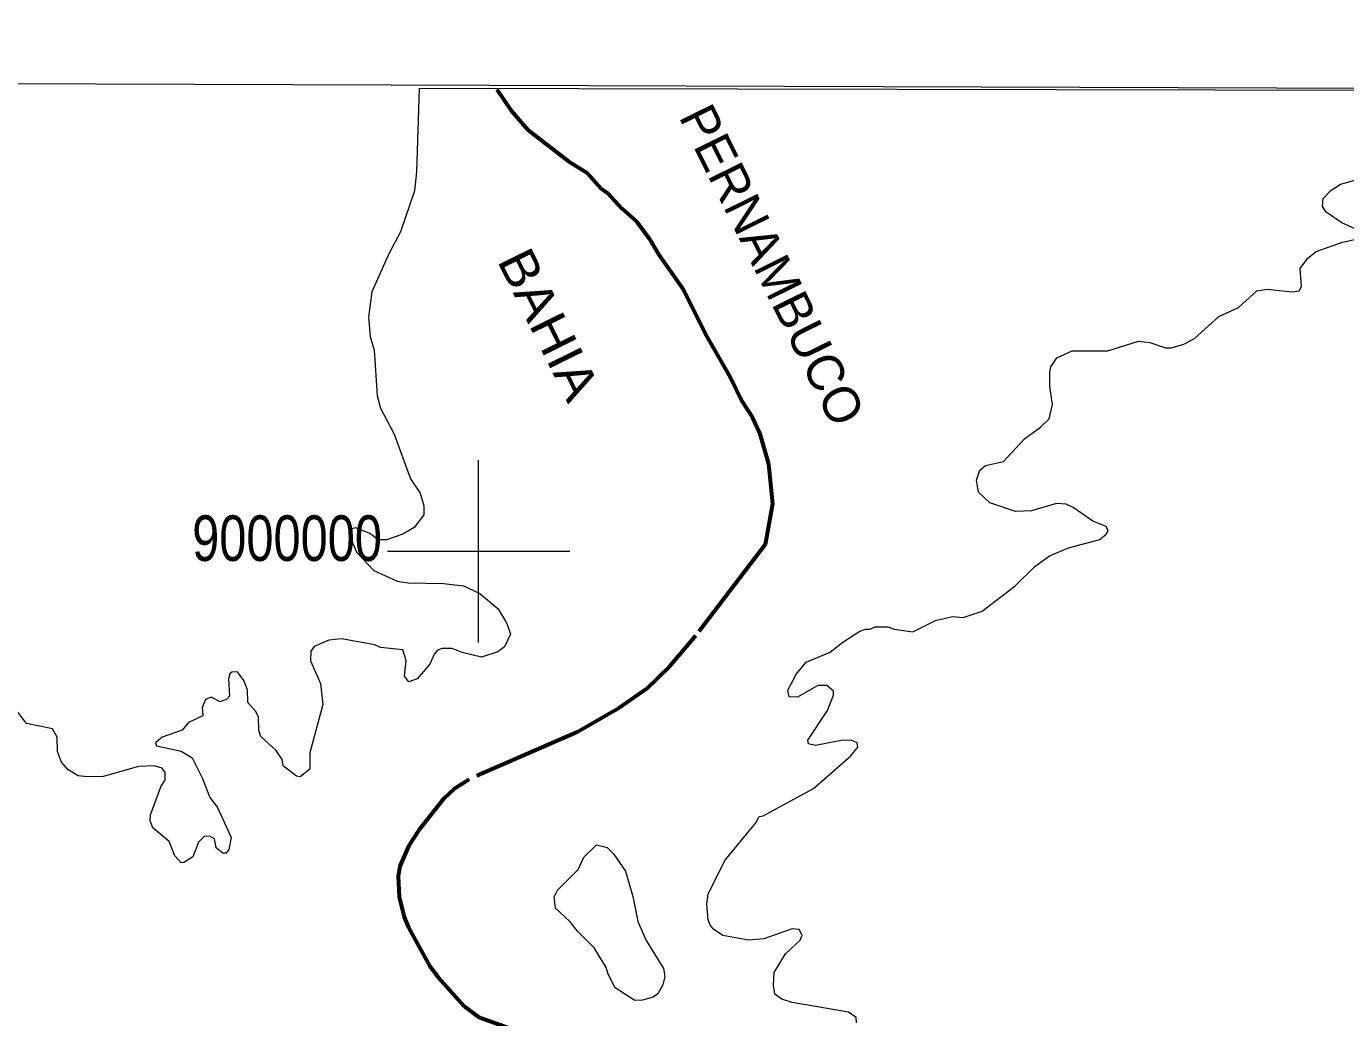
# Model space of a CAD drawing. Extents: x -1643653 to 4543381, y 1624270 to 13878484.
# Drawn here: x 570038 to 584514, y 8994882 to 9005760 of the extents above; entities that cross this region are included whole.
import ezdxf
from ezdxf.enums import TextEntityAlignment as Align

# ---------------------------------------------------------------- set-up
doc = ezdxf.new("R2010")
doc.units = 0
doc.header["$LTSCALE"] = 200
doc.linetypes.add('LONG_DASH_SHORT_DASH', pattern=[9.9, 6, -1.2, 1.5, -1.2])
for name, color, linetype, lineweight in [('1', 7, 'Continuous', 13), ('2', 7, 'Continuous', 13), ('25', 7, 'Continuous', 13), ('60', 7, 'Continuous', 13), ('7', 7, 'LONG_DASH_SHORT_DASH', 60)]:
    doc.layers.add(name, color=color, linetype=linetype, lineweight=lineweight)
doc.layers.add('42', color=7, linetype='Continuous')
doc.layers.add('47', color=7, linetype='Continuous')

msp = doc.modelspace()

# ---------------------------------------------------------------- linework, layer by layer
at = {"layer": '1'}
msp.add_lwpolyline([(565303.2, 9005146.6), (664889.8, 9004806.7), (719872.1, 9004543.9), (790635.8, 9004109)], dxfattribs=at)
at = {"layer": '2'}
for p, q in [((575000, 8999000), (575000, 9001000)), ((574000, 9000000), (576000, 9000000))]:
    msp.add_line(p, q, dxfattribs=at)
at = {"layer": '25'}
msp.add_line((587296.7, 9005052), (574348.1, 9005079.3), dxfattribs=at)
for points in [[(574348.1, 9005079.3), (574317.4, 9004163), (574295.7, 9003956), (574144.4, 9003506.6), (574014.7, 9003264.2), (573829.1, 9002845.8), (573792.1, 9002568.4), (573811.5, 9002356.8), (573854.8, 9002205), (573887.2, 9001708), (573923.9, 9001569.9), (574075.2, 9001284.5), (574252.7, 9000793.7), (574360.6, 9000635.8), (574399.5, 9000497.4), (574399.6, 9000400.4), (574293.6, 9000261.8), (574170.4, 9000188.3), (573989.5, 9000125.8), (573897.6, 9000125.8), (573807.4, 9000194.6), (573651.6, 9000255.2), (573610.4, 9000246.4), (573582.4, 9000173.4), (573662.4, 8999991.6), (573850.3, 8999788.5), (574105.5, 8999671.6), (574225.9, 8999652.2), (574616, 8999647.8), (574834.5, 8999622.2), (575013.7, 8999535.3), (575214.5, 8999368.9), (575311.9, 8999208.8), (575350.7, 8999090.1), (575283.8, 8998949.8), (575211.7, 8998895.2), (575030.5, 8998839.4), (574820.5, 8998888.6), (574709.3, 8998932.6), (574600.8, 8998934.5), (574550.9, 8998912.8), (574512, 8998871.7), (574467, 8998760.2), (574328, 8998599.3), (574233.6, 8998567), (574187.8, 8998629.6), (574204.6, 8998800.2), (574169.9, 8998917.3), (573924.2, 8998943.1), (573861.2, 8998973.3), (573495.9, 8999038.2), (573357.6, 8999025.2), (573195.7, 8998954), (573160.9, 8998904.1), (573154.4, 8998796.3), (573264.6, 8998547.5), (573290.5, 8998318.6), (573147.9, 8997786.5), (573147.7, 8997610.4), (573041.5, 8997523.5), (573000.7, 8997531.6), (572856.3, 8997643.8), (572845.2, 8997713), (572780.5, 8997814.4), (572609.7, 8997966), (572588, 8998037.6), (572585.8, 8998184.3), (572553.4, 8998244.8), (572469.1, 8998340), (572464.8, 8998478.1), (572423.8, 8998581.8), (572354.7, 8998677), (572291.7, 8998674.9), (572271.2, 8998655.2), (572257.2, 8998599.6), (572268, 8998409.4), (572236.1, 8998375.1), (572164.3, 8998348.7), (572065.1, 8998398.3), (572002.4, 8998374.6), (571967.6, 8998284), (571974, 8998195.7), (571816.4, 8998119.6), (571747.1, 8998035.2), (571528.9, 8997959.6), (571454.6, 8997898.7), (571466.8, 8997864.9), (571737.3, 8997804.6), (571855.7, 8997734.5), (571967.5, 8997514.1), (572052.2, 8997299.3), (572136.7, 8997188.2), (572285.2, 8996857.2), (572259.3, 8996727.3), (572229.1, 8996686.3), (572195.3, 8996686.2), (572121.1, 8996746.8), (572103.5, 8996844.1), (572051.6, 8996874.3), (571987.6, 8996870.2), (571987.6, 8996870.2)], [(574348.1, 9005079.3), (574317.4, 9004163), (574295.7, 9003956), (574144.4, 9003506.6), (574014.7, 9003264.2), (573829.1, 9002845.8), (573792.1, 9002568.4), (573811.5, 9002356.8), (573854.8, 9002205), (573887.2, 9001708), (573923.9, 9001569.9), (574075.2, 9001284.5), (574252.7, 9000793.7), (574360.6, 9000635.8), (574399.5, 9000497.4), (574399.6, 9000400.4), (574293.6, 9000261.8), (574170.4, 9000188.3), (573989.5, 9000125.8), (573897.6, 9000125.8), (573807.4, 9000194.6), (573651.6, 9000255.2), (573610.4, 9000246.4), (573582.4, 9000173.4), (573662.4, 8999991.6), (573850.3, 8999788.5), (574105.5, 8999671.6), (574225.9, 8999652.2), (574616, 8999647.8), (574834.5, 8999622.2), (575013.7, 8999535.3), (575214.5, 8999368.9), (575311.9, 8999208.8), (575350.7, 8999090.1), (575283.8, 8998949.8), (575211.7, 8998895.2), (575030.5, 8998839.4), (574820.5, 8998888.6), (574709.3, 8998932.6), (574600.8, 8998934.5), (574550.9, 8998912.8), (574512, 8998871.7), (574467, 8998760.2), (574328, 8998599.3), (574233.6, 8998567), (574187.8, 8998629.6), (574204.6, 8998800.2), (574169.9, 8998917.3), (573924.2, 8998943.1), (573861.2, 8998973.3), (573495.9, 8999038.2), (573357.6, 8999025.2), (573195.7, 8998954), (573160.9, 8998904.1), (573154.4, 8998796.3), (573264.6, 8998547.5), (573290.5, 8998318.6), (573147.9, 8997786.5), (573147.7, 8997610.4), (573041.5, 8997523.5), (573000.7, 8997531.6), (572856.3, 8997643.8), (572845.2, 8997713), (572780.5, 8997814.4), (572609.7, 8997966), (572588, 8998037.6), (572585.8, 8998184.3), (572553.4, 8998244.8), (572469.1, 8998340), (572464.8, 8998478.1), (572423.8, 8998581.8), (572354.7, 8998677), (572291.7, 8998674.9), (572271.2, 8998655.2), (572257.2, 8998599.6), (572268, 8998409.4), (572236.1, 8998375.1), (572164.3, 8998348.7), (572065.1, 8998398.3), (572002.4, 8998374.6), (571967.6, 8998284), (571974, 8998195.7), (571816.4, 8998119.6), (571747.1, 8998035.2), (571528.9, 8997959.6), (571454.6, 8997898.7), (571466.8, 8997864.9), (571737.3, 8997804.6), (571855.7, 8997734.5), (571967.5, 8997514.1), (572052.2, 8997299.3), (572136.7, 8997188.2), (572285.2, 8996857.2), (572259.3, 8996727.3), (572229.1, 8996686.3), (572195.3, 8996686.2), (572121.1, 8996746.8), (572103.5, 8996844.1), (572051.6, 8996874.3), (571987.6, 8996870.2)], [(584658.6, 9003520.2), (584473.2, 9003604), (584302.8, 9003722.6), (584259.5, 9003783.3), (584268.2, 9003872.1), (584354.7, 9003962.9), (584458.5, 9004027.7), (584711.2, 9004098.9)], [(584658.6, 9003520.2), (584473.2, 9003604), (584302.8, 9003722.6), (584259.5, 9003783.3), (584268.2, 9003872.1), (584354.7, 9003962.9), (584458.5, 9004027.7), (584711.2, 9004098.9)], [(578829.1, 8998253.7), (578829.1, 8998253.7), (578893.5, 8998421.2), (578896, 8998462.9), (578820.3, 8998527.9), (578723.1, 8998528), (578498.5, 8998400.6), (578409.9, 8998402.6), (578394.5, 8998476.1), (578489.6, 8998655.6), (578593.2, 8998782.9), (578859, 8998891.1), (578995.7, 8999003.7), (579185.5, 8999124.5), (579245.2, 8999145.9), (579291.8, 8999144.2), (579351.3, 8999169.6), (579492.4, 8999170), (579561.6, 8999144.2), (579767.2, 8999116.1), (580013.9, 8999239.3), (580201.7, 8999282.4), (580318.7, 8999271.8), (580526.2, 8999343.3), (580889.2, 8999621.9), (581105.3, 8999831.3), (581265.1, 8999950.3), (581472.9, 9000039.1), (581818.5, 9000129.8), (581887.7, 9000186), (581907.3, 9000221.2), (581887.7, 9000272.6), (581740.7, 9000331.1), (581525, 9000480), (581446.9, 9000516.8), (581343.2, 9000525.5), (581066.4, 9000443.4), (580893.5, 9000437), (580608.7, 9000531.7), (580484.7, 9000649.6), (580463.4, 9000778.4), (580500.2, 9000888.6), (580562.8, 9000942.6), (580759.6, 9000984), (580990.8, 9001234.6), (581168, 9001360), (581260.1, 9001451.7), (581298.8, 9001611), (581269.7, 9001811.5), (581267.5, 9001967.7), (581280.6, 9002023.8), (581345.4, 9002123), (581515.4, 9002200.7), (581905.2, 9002198.8), (582242.4, 9002304.6), (582365.5, 9002291.2), (582536.5, 9002231.2), (582601.1, 9002231.2), (582739.9, 9002272.4), (582854.4, 9002335.1), (583124.7, 9002577.1), (583340.8, 9002674.5), (583541.9, 9002858.1), (583651.7, 9002877.5), (583929.3, 9002846), (584004.2, 9002858.1), (584030.8, 9002904.2), (584017.3, 9003104.5), (584099.4, 9003216.9), (584192.4, 9003289.2), (584481.8, 9003391.9), (584629.6, 9003423.7)], [(578829.1, 8998253.7), (578829.1, 8998253.7), (578893.5, 8998421.2), (578896, 8998462.9), (578820.3, 8998527.9), (578723.1, 8998528), (578498.5, 8998400.6), (578409.9, 8998402.6), (578394.5, 8998476.1), (578489.6, 8998655.6), (578593.2, 8998782.9), (578859, 8998891.1), (578995.7, 8999003.7), (579185.5, 8999124.5), (579245.2, 8999145.9), (579291.8, 8999144.2), (579351.3, 8999169.6), (579492.4, 8999170), (579561.6, 8999144.2), (579767.2, 8999116.1), (580013.9, 8999239.3), (580201.7, 8999282.4), (580318.7, 8999271.8), (580526.2, 8999343.3), (580889.2, 8999621.9), (581105.3, 8999831.3), (581265.1, 8999950.3), (581472.9, 9000039.1), (581818.5, 9000129.8), (581887.7, 9000186), (581907.3, 9000221.2), (581887.7, 9000272.6), (581740.7, 9000331.1), (581525, 9000480), (581446.9, 9000516.8), (581343.2, 9000525.5), (581066.4, 9000443.4), (580893.5, 9000437), (580608.7, 9000531.7), (580484.7, 9000649.6), (580463.4, 9000778.4), (580500.2, 9000888.6), (580562.8, 9000942.6), (580759.6, 9000984), (580990.8, 9001234.6), (581168, 9001360), (581260.1, 9001451.7), (581298.8, 9001611), (581269.7, 9001811.5), (581267.5, 9001967.7), (581280.6, 9002023.8), (581345.4, 9002123), (581515.4, 9002200.7), (581905.2, 9002198.8), (582242.4, 9002304.6), (582365.5, 9002291.2), (582536.5, 9002231.2), (582601.1, 9002231.2), (582739.9, 9002272.4), (582854.4, 9002335.1), (583124.7, 9002577.1), (583340.8, 9002674.5), (583541.9, 9002858.1), (583651.7, 9002877.5), (583929.3, 9002846), (584004.2, 9002858.1), (584030.8, 9002904.2), (584017.3, 9003104.5), (584099.4, 9003216.9), (584192.4, 9003289.2), (584481.8, 9003391.9), (584629.6, 9003423.7)], [(571987.6, 8996870.2), (571926.5, 8996807.2), (571865.9, 8996647.3), (571765.8, 8996584.6), (571736.3, 8996582.5), (571667.1, 8996658.1), (571606.5, 8996815.9), (571427, 8996963.1), (571394.8, 8997042.6), (571399.2, 8997108.2), (571513.5, 8997414.5), (571561.1, 8997492.8), (571561.1, 8997570.3), (571528.4, 8997620.1), (571442, 8997643.9), (571269.3, 8997639.5), (570879.9, 8997529.3), (570707.2, 8997522.8), (570605.6, 8997535.8), (570495.4, 8997602.8), (570421.8, 8997687.3), (570378.7, 8997803.8), (570376.4, 8997959.5), (570326.5, 8998050.2), (570039.3, 8998110.8), (569862.2, 8998339.7)], [(571987.6, 8996870.2), (571926.5, 8996807.2), (571865.9, 8996647.3), (571765.8, 8996584.6), (571736.3, 8996582.5), (571667.1, 8996658.1), (571606.5, 8996815.9), (571427, 8996963.1), (571394.8, 8997042.6), (571399.2, 8997108.2), (571513.5, 8997414.5), (571561.1, 8997492.8), (571561.1, 8997570.3), (571528.4, 8997620.1), (571442, 8997643.9), (571269.3, 8997639.5), (570879.9, 8997529.3), (570707.2, 8997522.8), (570605.6, 8997535.8), (570495.4, 8997602.8), (570421.8, 8997687.3), (570378.7, 8997803.8), (570376.4, 8997959.5), (570326.5, 8998050.2), (570039.3, 8998110.8), (569862.2, 8998339.7)], [(579148.9, 8994826.5), (579144.5, 8994883.2), (579060.1, 8994943.9), (578441.8, 8995047.7), (578329.4, 8995084.5), (578249.8, 8995140.6), (578236.7, 8995240.2), (578245.4, 8995378.3), (578366.5, 8995580.6), (578530.6, 8995730.7), (578550, 8995787.2), (578517.8, 8995849.4), (578440.2, 8995858.2), (578130.8, 8995748), (577961.2, 8995733), (577680.9, 8995784.9), (577577.2, 8995854.1), (577540.6, 8995897.2), (577519, 8995958), (577506, 8996126), (577520.1, 8996237.3), (577700.6, 8996606.2), (578044.1, 8997021.1), (578079, 8997088.2), (578122.3, 8997097.1), (578675.5, 8997397.4), (579083.3, 8997753.4), (579161.9, 8997851.6), (579155.2, 8997899), (579090.3, 8997927), (578978.2, 8997924.9), (578697.2, 8997866.6), (578621.6, 8997888.2), (578612.9, 8997926.9), (578829.1, 8998253.7)], [(579148.9, 8994826.5), (579144.5, 8994883.2), (579060.1, 8994943.9), (578441.8, 8995047.7), (578329.4, 8995084.5), (578249.8, 8995140.6), (578236.7, 8995240.2), (578245.4, 8995378.3), (578366.5, 8995580.6), (578530.6, 8995730.7), (578550, 8995787.2), (578517.8, 8995849.4), (578440.2, 8995858.2), (578130.8, 8995748), (577961.2, 8995733), (577680.9, 8995784.9), (577577.2, 8995854.1), (577540.6, 8995897.2), (577519, 8995958), (577506, 8996126), (577520.1, 8996237.3), (577700.6, 8996606.2), (578044.1, 8997021.1), (578079, 8997088.2), (578122.3, 8997097.1), (578675.5, 8997397.4), (579083.3, 8997753.4), (579161.9, 8997851.6), (579155.2, 8997899), (579090.3, 8997927), (578978.2, 8997924.9), (578697.2, 8997866.6), (578621.6, 8997888.2), (578612.9, 8997926.9), (578829.1, 8998253.7)]]:
    msp.add_lwpolyline(points, dxfattribs=at)
msp.add_lwpolyline([(576838, 8995728.5), (577030.4, 8995421.6), (577043.3, 8995335.1), (577023.9, 8995242.1), (576967.8, 8995145.1), (576915.8, 8995106), (576799.1, 8995073.5), (576714.8, 8995068.6), (576498.8, 8995207.4), (576421.1, 8995358), (576401.5, 8995430.7), (576267.3, 8995648.5), (576085.6, 8995830.3), (576000.3, 8995938.5), (575843.7, 8996083.1), (575828.5, 8996208.2), (575867.5, 8996280), (576094.2, 8996506.7), (576156.7, 8996642.5), (576293.1, 8996778.9), (576409.7, 8996749.2), (576479.1, 8996679.7), (576613.1, 8996489.7), (576693.2, 8996212.8), (576749.4, 8995936.1)], close=True, dxfattribs=at)
msp.add_lwpolyline([(576838, 8995728.5), (577030.4, 8995421.6), (577043.3, 8995335.1), (577023.9, 8995242.1), (576967.8, 8995145.1), (576915.8, 8995106), (576799.1, 8995073.5), (576714.8, 8995068.6), (576498.8, 8995207.4), (576421.1, 8995358), (576401.5, 8995430.7), (576267.3, 8995648.5), (576085.6, 8995830.3), (576000.3, 8995938.5), (575843.7, 8996083.1), (575828.5, 8996208.2), (575867.5, 8996280), (576094.2, 8996506.7), (576156.7, 8996642.5), (576293.1, 8996778.9), (576409.7, 8996749.2), (576479.1, 8996679.7), (576613.1, 8996489.7), (576693.2, 8996212.8), (576749.4, 8995936.1)], close=True, dxfattribs=at)
at = {"layer": '60', "lineweight": 25}
msp.add_spline([(814781, 9009175.5), (814787.2, 9009173.4), (814796.9, 9009173.4), (814799.4, 9009172.4), (814805.1, 9009174.5), (814805.6, 9009176.5), (814811.7, 9009179.5), (814811.7, 9009179.5), (814801.5, 9009181), (814790.7, 9009181.5), (814784.1, 9009183.1), (814777.4, 9009185.1), (814778.4, 9009175.5)], degree=3, dxfattribs=at)
at = {"layer": '7'}
msp.add_lwpolyline([(575200.8, 9005066), (575352.9, 9004840.4), (575540.7, 9004624.5), (575990.8, 9004276.1), (576191.4, 9004153), (576345, 9003982.4), (576418.6, 9003930.3), (576572.1, 9003761.7), (576736.2, 9003614.8), (576870.3, 9003433.3), (576976.4, 9003251.5), (577248.6, 9002866.9), (577488.7, 9002382.5), (577761.4, 9001910.5), (577888.7, 9001647.5), (578007.4, 9001466.1), (578081, 9001303.7), (578180.5, 9000960), (578223.7, 9000519.2), (578145.6, 9000073.3), (577379.3, 8999071.7), (577093.1, 8998733.4), (576838.2, 8998485), (576539.7, 8998279.4), (576081.4, 8998015.7), (574896.8, 8997496.8), (574728.1, 8997390.9), (574617.9, 8997285), (574345.3, 8996938.9), (574235.1, 8996770.3), (574135.8, 8996545.7), (574116.4, 8996433.3), (574127.2, 8996208.5), (574183.3, 8995983.9), (574230.8, 8995871.5), (574464.4, 8995447.5), (574555.2, 8995326.5), (574842.5, 8995008.9), (575001.4, 8994887.2), (575394, 8994749.3)], dxfattribs=at)

# ---------------------------------------------------------------- texts
at = {"layer": '42'}
msp.add_text('PERNAMBUCO', height=400, rotation=296.367, dxfattribs=at).set_placement((578043.4, 9003051.2), align=Align.CENTER)
at = {"layer": '42', "width": 1.1}
msp.add_text('BAHIA', height=400, rotation=296.367, dxfattribs=at).set_placement((575591.3, 9002399), align=Align.CENTER)
at = {"layer": '47', "width": 0.8}
msp.add_text('9000000', height=500, dxfattribs=at).set_placement((572898.5, 8999894), align=Align.CENTER)

doc.saveas('drawing.dxf')
